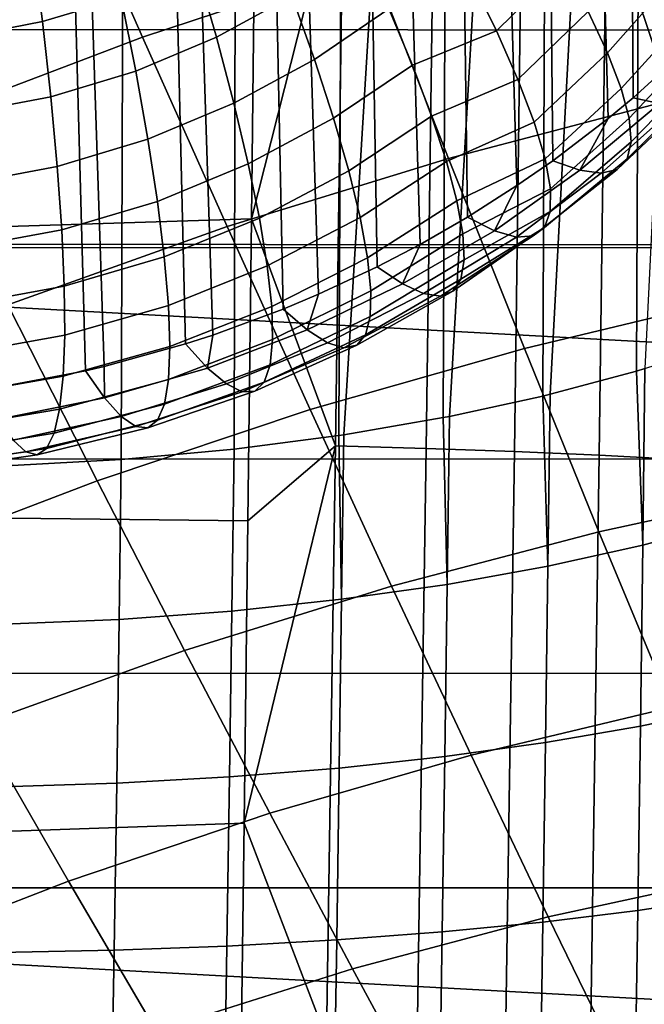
# Model space of a CAD drawing. Header units: metres. Extents: x -23 to 242, y -40 to 23.
# Tile 294 of 450: x 75.759 to 76.754, y -0.186 to 1.384. Entities that reach past the tile are written whole.
import ezdxf

# ---------------------------------------------------------------- set-up
doc = ezdxf.new("R2010")
doc.units = ezdxf.units.M
doc.layers.add('solid_10171013', color=7, linetype='CONTINUOUS')

msp = doc.modelspace()

# ---------------------------------------------------------------- linework, layer by layer
at = {"layer": 'solid_10171013'}
for points in [[(76.855324, 1.369094, 112.202179), (76.836624, 6.595144, 99.842651), (76.701851, 6.483654, 99.795326), (76.831627, 1.345781, 112.196823)], [(76.73642, 1.259399, 112.177124), (76.701851, 6.483654, 99.795326), (76.556671, 6.38385, 99.75296), (76.696495, 1.226301, 112.169662)], [(76.73642, 1.259399, 112.177124), (76.831627, 1.345781, 112.196823), (76.701851, 6.483654, 99.795326)], [(76.608513, 1.159159, 112.154686), (76.556671, 6.38385, 99.75296), (76.402275, 6.29655, 99.715904), (76.551193, 1.119336, 112.145905)], [(76.608513, 1.159159, 112.154686), (76.696495, 1.226301, 112.169662), (76.556671, 6.38385, 99.75296)], [(76.472382, 1.069148, 112.13501), (76.402275, 6.29655, 99.715904), (76.239929, 6.222472, 99.684464), (76.396973, 1.025704, 112.125755)], [(76.472382, 1.069148, 112.13501), (76.551193, 1.119336, 112.145905), (76.402275, 6.29655, 99.715904)], [(76.328873, 0.990047, 112.118301), (76.239929, 6.222472, 99.684464), (76.070961, 6.162224, 99.65889), (76.235107, 0.946116, 112.10936)], [(76.328873, 0.990047, 112.118301), (76.396973, 1.025704, 112.125755), (76.239929, 6.222472, 99.684464)], [(76.178917, 0.922496, 112.104713), (76.070961, 6.162224, 99.65889), (75.896767, 6.1163, 99.639397), (76.06694, 0.88114, 112.096893)], [(76.178917, 0.922496, 112.104713), (76.235107, 0.946116, 112.10936), (76.070961, 6.162224, 99.65889)], [(76.023499, 0.86706, 112.094368), (75.896767, 6.1163, 99.639397), (75.718765, 6.085076, 99.626144), (75.893845, 0.831244, 112.08844)], [(76.023499, 0.86706, 112.094368), (76.06694, 0.88114, 112.096893), (75.896767, 6.1163, 99.639397)], [(75.863701, 0.824211, 112.087395), (75.718765, 6.085076, 99.626144), (75.538429, 6.06881, 99.61924), (75.717201, 0.796765, 112.084045)], [(75.863701, 0.824211, 112.087395), (75.893845, 0.831244, 112.08844), (75.718765, 6.085076, 99.626144)], [(76.753441, 3.593725, 88.033714), (76.892845, 3.639859, 87.925026), (76.75515, 0.827684, 86.848717), (76.74202, 0.823786, 86.858162)], [(76.603851, 3.552753, 88.130234), (76.753441, 3.593725, 88.033714), (76.604088, 0.786704, 86.948235), (76.59243, 0.783873, 86.955132)], [(76.753441, 3.593725, 88.033714), (76.74202, 0.823786, 86.858162), (76.604088, 0.786704, 86.948235)], [(76.44532, 3.517286, 88.213791), (76.603851, 3.552753, 88.130234), (76.443703, 0.751435, 87.03447), (76.433899, 0.749525, 87.039162)], [(76.603851, 3.552753, 88.130234), (76.59243, 0.783873, 86.955132), (76.443703, 0.751435, 87.03447)], [(76.27916, 3.487619, 88.283684), (76.44532, 3.517286, 88.213791), (76.275383, 0.722183, 87.106682), (76.267746, 0.721028, 87.10955)], [(76.44532, 3.517286, 88.213791), (76.433899, 0.749525, 87.039162), (76.275383, 0.722183, 87.106682)], [(76.106773, 3.463999, 88.339333), (76.27916, 3.487619, 88.283684), (76.267746, 0.721028, 87.10955), (76.100563, 0.699197, 87.164253)], [(75.929581, 3.446624, 88.380264), (76.106773, 3.463999, 88.339333), (76.100563, 0.699197, 87.164253), (75.920761, 0.682677, 87.20668)], [(75.749077, 3.435639, 88.406143), (75.929581, 3.446624, 88.380264), (75.920761, 0.682677, 87.20668), (75.737511, 0.672764, 87.233604)], [(79.473778, 0.722805, 76.463036), (61.950001, 1.675825, 76.520157), (61.950001, 2.718125, 76.635117), (79.488693, 1.76766, 76.528076)], [(73.643036, 2.042211, 279.368134), (73.642502, 1.020546, 279.392853), (77.626488, 1.020294, 280.098846), (77.626595, 2.041722, 280.073853)], [(75.954826, 1.355821, 116.731079), (76.319496, 1.476455, 116.731247), (76.195473, 1.799674, 116.602081), (75.818466, 1.666428, 116.608665)], [(74.308807, 1.71187, 250.791153), (77.060341, 1.709319, 251.377731), (77.065102, 1.367286, 251.35025), (74.313675, 1.369364, 250.763306)], [(76.128471, 1.066528, 79.47216), (76.133759, 1.546836, 79.516167), (64.862846, 1.705544, 78.541382), (64.862846, 0.711971, 78.461288)], [(79.457047, -0.324173, 76.452621), (61.950001, 0.629311, 76.459885), (61.950001, 1.675825, 76.520157), (79.473778, 0.722805, 76.463036)], [(75.595001, 1.219371, 116.731567), (75.954826, 1.355821, 116.731079), (75.818466, 1.666428, 116.608665), (75.448059, 1.517484, 116.615791)], [(76.798309, 1.2563, 116.890503), (77.156342, 1.334426, 116.899086), (77.062103, 1.671335, 116.733627), (76.688911, 1.581747, 116.73204)], [(76.274849, 1.64632, 79.545975), (76.133759, 1.546836, 79.516167), (76.128471, 1.066528, 79.47216)], [(76.274849, 1.64632, 79.545975), (76.128471, 1.066528, 79.47216), (76.262321, 0.704532, 79.466232)], [(76.274849, 1.64632, 79.545975), (76.262321, 0.704532, 79.466232), (76.406845, 0.700388, 79.49984), (76.419334, 1.640619, 79.579529)], [(76.419334, 1.640619, 79.579529), (76.406845, 0.700388, 79.49984), (76.547325, 0.695379, 79.547554), (76.559746, 1.633296, 79.627113)], [(76.559746, 1.633296, 79.627113), (76.547325, 0.695379, 79.547554), (76.682373, 0.689541, 79.608887), (76.694725, 1.624409, 79.688248)], [(76.694725, 1.624409, 79.688248), (76.682373, 0.689541, 79.608887), (76.810677, 0.682929, 79.683243), (76.822937, 1.614044, 79.762344)], [(76.442406, 1.162797, 116.882576), (76.798309, 1.2563, 116.890503), (76.688911, 1.581747, 116.73204), (76.319496, 1.476455, 116.731247)], [(75.795227, 1.380828, 113.910393), (75.778961, 1.508321, 113.985382), (75.893845, 1.543369, 113.974937), (75.920738, 1.41904, 113.899948)], [(76.518639, 1.366077, 113.524277), (76.476334, 1.45223, 113.636887), (76.576569, 1.55261, 113.631416), (76.624886, 1.4709, 113.520874)], [(76.072441, 1.356184, 113.803047), (76.039886, 1.469545, 113.889595), (76.151497, 1.531071, 113.87944), (76.19278, 1.422165, 113.793579)], [(75.778961, 1.508321, 113.985382), (75.795227, 1.380828, 113.910393), (75.667191, 1.356275, 113.920586), (75.661827, 1.485823, 113.995384)], [(76.695747, 1.330988, 113.275673), (76.664742, 1.396793, 113.401924), (76.764412, 1.512511, 113.402), (76.800308, 1.449496, 113.278419)], [(76.228737, 1.320532, 113.69706), (76.19278, 1.422165, 113.793579), (76.304024, 1.498507, 113.784599), (76.347481, 1.401329, 113.689262)], [(76.089592, 1.054153, 116.875229), (76.442406, 1.162797, 116.882576), (76.319496, 1.476455, 116.731247), (75.954826, 1.355821, 116.731079)], [(75.943954, 1.302015, 113.812935), (75.920738, 1.41904, 113.899948), (76.039886, 1.469545, 113.889595), (76.072441, 1.356184, 113.803047)], [(76.55291, 1.288515, 113.403023), (76.518639, 1.366077, 113.524277), (76.624886, 1.4709, 113.520874), (76.664742, 1.396793, 113.401924)], [(76.347481, 1.401329, 113.689262), (76.476334, 1.45223, 113.636887), (76.518639, 1.366077, 113.524277), (76.384682, 1.311625, 113.584427)], [(76.717621, 1.274106, 113.143326), (76.695747, 1.330988, 113.275673), (76.800308, 1.449496, 113.278419), (76.826706, 1.394307, 113.148842)], [(75.808586, 1.261029, 113.823143), (75.795227, 1.380828, 113.910393), (75.920738, 1.41904, 113.899948), (75.943954, 1.302015, 113.812935)], [(76.100327, 1.25072, 113.705574), (76.072441, 1.356184, 113.803047), (76.19278, 1.422165, 113.793579), (76.228737, 1.320532, 113.69706)], [(76.259033, 1.227119, 113.59079), (76.228737, 1.320532, 113.69706), (76.347481, 1.401329, 113.689262), (76.384682, 1.311625, 113.584427)], [(76.578819, 1.220301, 113.274307), (76.55291, 1.288515, 113.403023), (76.664742, 1.396793, 113.401924), (76.695747, 1.330988, 113.275673)], [(76.730148, 1.226684, 113.006126), (76.717621, 1.274106, 113.143326), (76.826706, 1.394307, 113.148842), (76.843361, 1.347448, 113.014458)], [(74.313675, 1.369364, 250.763306), (77.065102, 1.367286, 251.35025), (77.068687, 1.025166, 251.329529), (74.317329, 1.02675, 250.742386)], [(75.795227, 1.380828, 113.910393), (75.808586, 1.261029, 113.823143), (75.670494, 1.234699, 113.833321), (75.667191, 1.356275, 113.920586)], [(76.384682, 1.311625, 113.584427), (76.518639, 1.366077, 113.524277), (76.55291, 1.288515, 113.403023), (76.415291, 1.230209, 113.471046)], [(75.739975, 0.92959, 116.86866), (76.089592, 1.054153, 116.875229), (75.954826, 1.355821, 116.731079), (75.595001, 1.219371, 116.731567)], [(75.963272, 1.193427, 113.714745), (75.943954, 1.302015, 113.812935), (76.072441, 1.356184, 113.803047), (76.100327, 1.25072, 113.705574)], [(76.733223, 1.189168, 112.865364), (76.730148, 1.226684, 113.006126), (76.843361, 1.347448, 113.014458), (76.850128, 1.309346, 112.876495)], [(76.778412, 1.250209, 112.314224), (76.831627, 1.345781, 112.196823), (76.73642, 1.259399, 112.177124)], [(76.123276, 1.154156, 113.598106), (76.100327, 1.25072, 113.705574), (76.228737, 1.320532, 113.69706), (76.259033, 1.227119, 113.59079)], [(76.596123, 1.162098, 113.139374), (76.578819, 1.220301, 113.274307), (76.695747, 1.330988, 113.275673), (76.717621, 1.274106, 113.143326)], [(76.283379, 1.142795, 113.475754), (76.259033, 1.227119, 113.59079), (76.384682, 1.311625, 113.584427), (76.415291, 1.230209, 113.471046)], [(76.726799, 1.161914, 112.722374), (76.733223, 1.189168, 112.865364), (76.850128, 1.309346, 112.876495), (76.846947, 1.28035, 112.736206)], [(75.818916, 1.150105, 113.724495), (75.808586, 1.261029, 113.823143), (75.943954, 1.302015, 113.812935), (75.963272, 1.193427, 113.714745)], [(76.415291, 1.230209, 113.471046), (76.55291, 1.288515, 113.403023), (76.578819, 1.220301, 113.274307), (76.439011, 1.157821, 113.350136)], [(76.604637, 1.114471, 112.99955), (76.596123, 1.162098, 113.139374), (76.717621, 1.274106, 113.143326), (76.730148, 1.226684, 113.006126)], [(76.710953, 1.145178, 112.578506), (76.726799, 1.161914, 112.722374), (76.846947, 1.28035, 112.736206), (76.833839, 1.260724, 112.594872)], [(75.808586, 1.261029, 113.823143), (75.818916, 1.150105, 113.724495), (75.671692, 1.122304, 113.734459), (75.670494, 1.234699, 113.833321)], [(76.563431, 0.859546, 117.055717), (76.906288, 0.941881, 117.07119), (76.798309, 1.2563, 116.890503), (76.442406, 1.162797, 116.882576)], [(76.778412, 1.250209, 112.314224), (76.73642, 1.259399, 112.177124), (76.696495, 1.226301, 112.169662), (76.651649, 1.143791, 112.293541)], [(76.685822, 1.139118, 112.435112), (76.710953, 1.145178, 112.578506), (76.833839, 1.260724, 112.594872), (76.810921, 1.250646, 112.453781)], [(75.978493, 1.09433, 113.606339), (75.963272, 1.193427, 113.714745), (76.100327, 1.25072, 113.705574), (76.123276, 1.154156, 113.598106)], [(76.651649, 1.143791, 112.293541), (76.685822, 1.139118, 112.435112), (76.810921, 1.250646, 112.453781), (76.778412, 1.250209, 112.314224)], [(76.141068, 1.067411, 113.481659), (76.123276, 1.154156, 113.598106), (76.259033, 1.227119, 113.59079), (76.283379, 1.142795, 113.475754)], [(76.301552, 1.068345, 113.35302), (76.283379, 1.142795, 113.475754), (76.415291, 1.230209, 113.471046), (76.439011, 1.157821, 113.350136)], [(76.604279, 1.077886, 112.856178), (76.604637, 1.114471, 112.99955), (76.730148, 1.226684, 113.006126), (76.733223, 1.189168, 112.865364)], [(76.651649, 1.143791, 112.293541), (76.696495, 1.226301, 112.169662), (76.608513, 1.159159, 112.154686)], [(76.439011, 1.157821, 113.350136), (76.578819, 1.220301, 113.274307), (76.596123, 1.162098, 113.139374), (76.455643, 1.095116, 113.222809)], [(75.826118, 1.049146, 113.615417), (75.818916, 1.150105, 113.724495), (75.963272, 1.193427, 113.714745), (75.978493, 1.09433, 113.606339)], [(76.59507, 1.052696, 112.71067), (76.604279, 1.077886, 112.856178), (76.733223, 1.189168, 112.865364), (76.726799, 1.161914, 112.722374)], [(76.222061, 0.762257, 117.040771), (76.563431, 0.859546, 117.055717), (76.442406, 1.162797, 116.882576), (76.089592, 1.054153, 116.875229)], [(76.455643, 1.095116, 113.222809), (76.596123, 1.162098, 113.139374), (76.604637, 1.114471, 112.99955), (76.465034, 1.042665, 113.09021)], [(76.57708, 1.039149, 112.56443), (76.59507, 1.052696, 112.71067), (76.726799, 1.161914, 112.722374), (76.710953, 1.145178, 112.578506)], [(75.818916, 1.150105, 113.724495), (75.826118, 1.049146, 113.615417), (75.670784, 1.020212, 113.624992), (75.671692, 1.122304, 113.734459)], [(75.989479, 1.005684, 113.488754), (75.978493, 1.09433, 113.606339), (76.123276, 1.154156, 113.598106), (76.141068, 1.067411, 113.481659)], [(76.313393, 1.004461, 113.223724), (76.301552, 1.068345, 113.35302), (76.439011, 1.157821, 113.350136), (76.455643, 1.095116, 113.222809)], [(76.651649, 1.143791, 112.293541), (76.608513, 1.159159, 112.154686), (76.551193, 1.119336, 112.145905), (76.515572, 1.047391, 112.275452)], [(76.153534, 0.991309, 113.357346), (76.141068, 1.067411, 113.481659), (76.283379, 1.142795, 113.475754), (76.301552, 1.068345, 113.35302)], [(76.515572, 1.047391, 112.275452), (76.550491, 1.037375, 112.418884), (76.685822, 1.139118, 112.435112), (76.651649, 1.143791, 112.293541)], [(76.550491, 1.037375, 112.418884), (76.57708, 1.039149, 112.56443), (76.710953, 1.145178, 112.578506), (76.685822, 1.139118, 112.435112)], [(76.515572, 1.047391, 112.275452), (76.551193, 1.119336, 112.145905), (76.472382, 1.069148, 112.13501)], [(76.465034, 1.042665, 113.09021), (76.604637, 1.114471, 112.99955), (76.604279, 1.077886, 112.856178), (76.467094, 1.000943, 112.953552)], [(75.830109, 0.959146, 113.496986), (75.826118, 1.049146, 113.615417), (75.978493, 1.09433, 113.606339), (75.989479, 1.005684, 113.488754)], [(76.318771, 0.951737, 113.089088), (76.313393, 1.004461, 113.223724), (76.455643, 1.095116, 113.222809), (76.465034, 1.042665, 113.09021)], [(75.996124, 0.928347, 113.363136), (75.989479, 1.005684, 113.488754), (76.141068, 1.067411, 113.481659), (76.153534, 0.991309, 113.357346)], [(76.160561, 0.926575, 113.226349), (76.153534, 0.991309, 113.357346), (76.301552, 1.068345, 113.35302), (76.313393, 1.004461, 113.223724)], [(76.515572, 1.047391, 112.275452), (76.472382, 1.069148, 112.13501), (76.396973, 1.025704, 112.125755), (76.369133, 0.962951, 112.253349)], [(76.467094, 1.000943, 112.953552), (76.604279, 1.077886, 112.856178), (76.59507, 1.052696, 112.71067), (76.461807, 0.970329, 112.814064)], [(76.122772, 0.585217, 79.441154), (76.128471, 1.066528, 79.47216), (64.862846, 0.711971, 78.461288)], [(75.882301, 0.648971, 117.026733), (76.222061, 0.762257, 117.040771), (76.089592, 1.054153, 116.875229), (75.739975, 0.92959, 116.86866)], [(76.262321, 0.704532, 79.466232), (76.128471, 1.066528, 79.47216), (76.122772, 0.585217, 79.441154)], [(76.429451, 0.943433, 112.5317), (76.449219, 0.951101, 112.673019), (76.59507, 1.052696, 112.71067), (76.57708, 1.039149, 112.56443)], [(76.449219, 0.951101, 112.673019), (76.461807, 0.970329, 112.814064), (76.59507, 1.052696, 112.71067)], [(75.826118, 1.049146, 113.615417), (75.830109, 0.959146, 113.496986), (75.667778, 0.929439, 113.506004), (75.670784, 1.020212, 113.624992)], [(76.31765, 0.910666, 112.950348), (76.318771, 0.951737, 113.089088), (76.465034, 1.042665, 113.09021), (76.467094, 1.000943, 112.953552)], [(76.369133, 0.962951, 112.253349), (76.402672, 0.947395, 112.391388), (76.550491, 1.037375, 112.418884), (76.515572, 1.047391, 112.275452)], [(76.402672, 0.947395, 112.391388), (76.429451, 0.943433, 112.5317), (76.57708, 1.039149, 112.56443), (76.550491, 1.037375, 112.418884)], [(77.626488, 1.020294, 280.098846), (73.642502, 1.020546, 279.392853), (75.26046, 0.000021, 279.689392), (77.287895, 0.000025, 280.048004)], [(74.317329, 1.02675, 250.742386), (77.068687, 1.025166, 251.329529), (77.071098, 0.683131, 251.315582), (74.319778, 0.684202, 250.728394)], [(76.369133, 0.962951, 112.253349), (76.396973, 1.025704, 112.125755), (76.328873, 0.990047, 112.118301)], [(75.830856, 0.880991, 113.370361), (75.830109, 0.959146, 113.496986), (75.989479, 1.005684, 113.488754), (75.996124, 0.928347, 113.363136)], [(75.99836, 0.863069, 113.230698), (75.996124, 0.928347, 113.363136), (76.153534, 0.991309, 113.357346), (76.160561, 0.926575, 113.226349)], [(76.162071, 0.873823, 113.089905), (76.160561, 0.926575, 113.226349), (76.313393, 1.004461, 113.223724), (76.318771, 0.951737, 113.089088)], [(76.369133, 0.962951, 112.253349), (76.328873, 0.990047, 112.118301), (76.235107, 0.946116, 112.10936), (76.216988, 0.889491, 112.240997)], [(76.310043, 0.881628, 112.8088), (76.31765, 0.910666, 112.950348), (76.467094, 1.000943, 112.953552), (76.461807, 0.970329, 112.814064)], [(75.830109, 0.959146, 113.496986), (75.830856, 0.880991, 113.370361), (75.662704, 0.850888, 113.378685), (75.667778, 0.929439, 113.506004)], [(76.216988, 0.889491, 112.240997), (76.249268, 0.868843, 112.380531), (76.402672, 0.947395, 112.391388), (76.369133, 0.962951, 112.253349)], [(76.296005, 0.864893, 112.665756), (76.310043, 0.881628, 112.8088), (76.461807, 0.970329, 112.814064), (76.449219, 0.951101, 112.673019)], [(76.158058, 0.833557, 112.949326), (76.162071, 0.873823, 113.089905), (76.318771, 0.951737, 113.089088), (76.31765, 0.910666, 112.950348)], [(76.216988, 0.889491, 112.240997), (76.235107, 0.946116, 112.10936), (76.178917, 0.922496, 112.104713)], [(76.249268, 0.868843, 112.380531), (76.275688, 0.860618, 112.52256), (76.429451, 0.943433, 112.5317), (76.402672, 0.947395, 112.391388)], [(76.275688, 0.860618, 112.52256), (76.296005, 0.864893, 112.665756), (76.449219, 0.951101, 112.673019), (76.429451, 0.943433, 112.5317)], [(76.682053, 0.567576, 117.250313), (77.012306, 0.639382, 117.273712), (76.906288, 0.941881, 117.07119), (76.563431, 0.859546, 117.055717)], [(75.545288, 0.519999, 117.013443), (75.882301, 0.648971, 117.026733), (75.739975, 0.92959, 116.86866), (75.394386, 0.789444, 116.862625)], [(75.828354, 0.81545, 113.236794), (75.830856, 0.880991, 113.370361), (75.996124, 0.928347, 113.363136), (75.99836, 0.863069, 113.230698)], [(75.996162, 0.810483, 113.092728), (75.99836, 0.863069, 113.230698), (76.160561, 0.926575, 113.226349), (76.162071, 0.873823, 113.089905)], [(76.216988, 0.889491, 112.240997), (76.178917, 0.922496, 112.104713), (76.06694, 0.88114, 112.096893), (76.058266, 0.828574, 112.231743)], [(76.14856, 0.806158, 112.805939), (76.158058, 0.833557, 112.949326), (76.31765, 0.910666, 112.950348), (76.310043, 0.881628, 112.8088)], [(75.830856, 0.880991, 113.370361), (75.828354, 0.81545, 113.236794), (75.655602, 0.785342, 113.244301), (75.662704, 0.850888, 113.378685)], [(76.058266, 0.828574, 112.231743), (76.06694, 0.88114, 112.096893), (76.023499, 0.86706, 112.094368)], [(76.058266, 0.828574, 112.231743), (76.088303, 0.803149, 112.372643), (76.249268, 0.868843, 112.380531), (76.216988, 0.889491, 112.240997)], [(76.133667, 0.791888, 112.66111), (76.14856, 0.806158, 112.805939), (76.310043, 0.881628, 112.8088), (76.296005, 0.864893, 112.665756)], [(76.058266, 0.828574, 112.231743), (76.023499, 0.86706, 112.094368), (75.893845, 0.831244, 112.08844), (75.894112, 0.780904, 112.225708)], [(75.989563, 0.771098, 112.950569), (75.996162, 0.810483, 113.092728), (76.162071, 0.873823, 113.089905), (76.158058, 0.833557, 112.949326)], [(76.088303, 0.803149, 112.372643), (76.113518, 0.790882, 112.51622), (76.275688, 0.860618, 112.52256), (76.249268, 0.868843, 112.380531)], [(76.113518, 0.790882, 112.51622), (76.133667, 0.791888, 112.66111), (76.296005, 0.864893, 112.665756), (76.275688, 0.860618, 112.52256)], [(76.751778, 0.546259, 86.741768), (76.75515, 0.827684, 86.848717), (76.881409, 0.868931, 86.749054), (76.89222, 0.584372, 86.626762)], [(75.822624, 0.763168, 113.097595), (75.828354, 0.81545, 113.236794), (75.99836, 0.863069, 113.230698), (75.996162, 0.810483, 113.092728)], [(76.351746, 0.481004, 117.227371), (76.682053, 0.567576, 117.250313), (76.563431, 0.859546, 117.055717), (76.222061, 0.762257, 117.040771)], [(75.978615, 0.745296, 112.805588), (75.989563, 0.771098, 112.950569), (76.158058, 0.833557, 112.949326), (76.14856, 0.806158, 112.805939)], [(75.894112, 0.780904, 112.225708), (75.863701, 0.824211, 112.087395), (75.717201, 0.796765, 112.084045), (75.725769, 0.747067, 112.223038)], [(75.894112, 0.780904, 112.225708), (75.893845, 0.831244, 112.08844), (75.863701, 0.824211, 112.087395)], [(75.894112, 0.780904, 112.225708), (75.920967, 0.751218, 112.367844), (76.088303, 0.803149, 112.372643), (76.058266, 0.828574, 112.231743)], [(76.600716, 0.512617, 86.844002), (76.604088, 0.786704, 86.948235), (76.74202, 0.823786, 86.858162), (76.751778, 0.546259, 86.741768)], [(76.74202, 0.823786, 86.858162), (76.75515, 0.827684, 86.848717), (76.751778, 0.546259, 86.741768)], [(75.828354, 0.81545, 113.236794), (75.822624, 0.763168, 113.097595), (75.646561, 0.733453, 113.104179), (75.655602, 0.785342, 113.244301)], [(75.813721, 0.72466, 112.95414), (75.822624, 0.763168, 113.097595), (75.996162, 0.810483, 113.092728), (75.989563, 0.771098, 112.950569)], [(75.920967, 0.751218, 112.367844), (75.944153, 0.735308, 112.512802), (76.113518, 0.790882, 112.51622), (76.088303, 0.803149, 112.372643)], [(75.963432, 0.733328, 112.659195), (75.978615, 0.745296, 112.805588), (76.14856, 0.806158, 112.805939), (76.133667, 0.791888, 112.66111)], [(75.944153, 0.735308, 112.512802), (75.963432, 0.733328, 112.659195), (76.133667, 0.791888, 112.66111), (76.113518, 0.790882, 112.51622)], [(76.59243, 0.783873, 86.955132), (76.604088, 0.786704, 86.948235), (76.600716, 0.512617, 86.844002)], [(75.725769, 0.747067, 112.223038), (75.748619, 0.713837, 112.366272), (75.920967, 0.751218, 112.367844), (75.894112, 0.780904, 112.225708)], [(75.801735, 0.700303, 112.807831), (75.813721, 0.72466, 112.95414), (75.989563, 0.771098, 112.950569), (75.978615, 0.745296, 112.805588)], [(76.440338, 0.483737, 86.932587), (76.443703, 0.751435, 87.03447), (76.59243, 0.783873, 86.955132), (76.600716, 0.512617, 86.844002)], [(75.822624, 0.763168, 113.097595), (75.813721, 0.72466, 112.95414), (75.635658, 0.695739, 112.959732), (75.646561, 0.733453, 113.104179)], [(76.021538, 0.378397, 117.205475), (76.351746, 0.481004, 117.227371), (76.222061, 0.762257, 117.040771), (75.882301, 0.648971, 117.026733)], [(75.748619, 0.713837, 112.366272), (75.769028, 0.694865, 112.512444), (75.944153, 0.735308, 112.512802), (75.920967, 0.751218, 112.367844)], [(75.786789, 0.690339, 112.660118), (75.801735, 0.700303, 112.807831), (75.978615, 0.745296, 112.805588), (75.963432, 0.733328, 112.659195)], [(76.272018, 0.459865, 87.006752), (76.275383, 0.722183, 87.106682), (76.433899, 0.749525, 87.039162), (76.440338, 0.483737, 86.932587)], [(76.433899, 0.749525, 87.039162), (76.443703, 0.751435, 87.03447), (76.440338, 0.483737, 86.932587)], [(75.813721, 0.72466, 112.95414), (75.801735, 0.700303, 112.807831), (75.623001, 0.672575, 112.812386), (75.635658, 0.695739, 112.959732)], [(75.769028, 0.694865, 112.512444), (75.786789, 0.690339, 112.660118), (75.963432, 0.733328, 112.659195), (75.944153, 0.735308, 112.512802)], [(76.267746, 0.721028, 87.10955), (76.275383, 0.722183, 87.106682), (76.272018, 0.459865, 87.006752)], [(76.116684, 0.103258, 79.42318), (76.122772, 0.585217, 79.441154), (64.862846, 0.711971, 78.461288), (64.862846, -0.284454, 78.434052)], [(75.769028, 0.694865, 112.512444), (75.748619, 0.713837, 112.366272), (75.575882, 0.691952, 112.367722), (75.592964, 0.670672, 112.5149)], [(76.097206, 0.441208, 87.065872), (76.100563, 0.699197, 87.164253), (76.267746, 0.721028, 87.10955), (76.272018, 0.459865, 87.006752)], [(75.786789, 0.690339, 112.660118), (75.769028, 0.694865, 112.512444), (75.592964, 0.670672, 112.5149), (75.608727, 0.664191, 112.66362)], [(75.801735, 0.700303, 112.807831), (75.786789, 0.690339, 112.660118), (75.608727, 0.664191, 112.66362), (75.623001, 0.672575, 112.812386)], [(75.917412, 0.427926, 87.109428), (75.920761, 0.682677, 87.20668), (76.100563, 0.699197, 87.164253), (76.097206, 0.441208, 87.065872)], [(76.262321, 0.704532, 79.466232), (76.122772, 0.585217, 79.441154), (76.116684, 0.103258, 79.42318)], [(76.262321, 0.704532, 79.466232), (76.116684, 0.103258, 79.42318), (76.248062, -0.240162, 79.436516)], [(76.262321, 0.704532, 79.466232), (76.248062, -0.240162, 79.436516), (76.392632, -0.242737, 79.470085), (76.406845, 0.700388, 79.49984)], [(76.406845, 0.700388, 79.49984), (76.392632, -0.242737, 79.470085), (76.533173, -0.245419, 79.517784), (76.547325, 0.695379, 79.547554)], [(76.547325, 0.695379, 79.547554), (76.533173, -0.245419, 79.517784), (76.668312, -0.248192, 79.57914), (76.682373, 0.689541, 79.608887)], [(74.319778, 0.684202, 250.728394), (77.071098, 0.683131, 251.315582), (77.072334, 0.341352, 251.308411), (74.320999, 0.341894, 250.721375)], [(75.734169, 0.420133, 87.137054), (75.737511, 0.672764, 87.233604), (75.920761, 0.682677, 87.20668), (75.917412, 0.427926, 87.109428)], [(76.682373, 0.689541, 79.608887), (76.668312, -0.248192, 79.57914), (76.796722, -0.251031, 79.653557), (76.810677, 0.682929, 79.683243)], [(75.692863, 0.26002, 117.184547), (76.021538, 0.378397, 117.205475), (75.882301, 0.648971, 117.026733), (75.545288, 0.519999, 117.013443)], [(79.438637, -1.370367, 76.496887), (61.950001, -0.418856, 76.454399), (61.950001, 0.629311, 76.459885), (79.457047, -0.324173, 76.452621)], [(77.115952, 0.349673, 117.497749), (77.012306, 0.639382, 117.273712), (76.682053, 0.567576, 117.250313), (76.797928, 0.28775, 117.466064)], [(76.748016, 0.257747, 86.655144), (76.751778, 0.546259, 86.741768), (76.89222, 0.584372, 86.626762), (76.888451, 0.287434, 86.537682)], [(76.797928, 0.28775, 117.466064), (76.682053, 0.567576, 117.250313), (76.351746, 0.481004, 117.227371), (76.47834, 0.211261, 117.434746)], [(76.596954, 0.23162, 86.759552), (76.600716, 0.512617, 86.844002), (76.751778, 0.546259, 86.741768), (76.748016, 0.257747, 86.655144)], [(76.436577, 0.209278, 86.850014), (76.440338, 0.483737, 86.932587), (76.600716, 0.512617, 86.844002), (76.596954, 0.23162, 86.759552)], [(76.47834, 0.211261, 117.434746), (76.351746, 0.481004, 117.227371), (76.021538, 0.378397, 117.205475), (76.157417, 0.118753, 117.404602)], [(76.268265, 0.190911, 86.925735), (76.272018, 0.459865, 87.006752), (76.440338, 0.483737, 86.932587), (76.436577, 0.209278, 86.850014)], [(76.093452, 0.176678, 86.986076), (76.097206, 0.441208, 87.065872), (76.272018, 0.459865, 87.006752), (76.268265, 0.190911, 86.925735)], [(75.913651, 0.166703, 87.03051), (75.917412, 0.427926, 87.109428), (76.097206, 0.441208, 87.065872), (76.093452, 0.176678, 86.986076)], [(75.730408, 0.161069, 87.058662), (75.734169, 0.420133, 87.137054), (75.917412, 0.427926, 87.109428), (75.913651, 0.166703, 87.03051)], [(76.157417, 0.118753, 117.404602), (76.021538, 0.378397, 117.205475), (75.692863, 0.26002, 117.184547), (75.836823, 0.010402, 117.375656)], [(74.275604, 0, 250.711639), (74.320999, 0.341894, 250.721375), (77.072334, 0.341352, 251.308411), (77.038994, 0, 251.300888)], [(76.910355, 0.020825, 117.702698), (76.797928, 0.28775, 117.466064), (76.47834, 0.211261, 117.434746), (76.601219, -0.046219, 117.662628)], [(76.743889, -0.036155, 86.589378), (76.748016, 0.257747, 86.655144), (76.888451, 0.287434, 86.537682), (76.884323, -0.015041, 86.470078)], [(75.836823, 0.010402, 117.375656), (75.692863, 0.26002, 117.184547), (75.367432, 0.127043, 117.164078), (75.518486, -0.11261, 117.347382)], [(76.592827, -0.054641, 86.695412), (76.596954, 0.23162, 86.759552), (76.748016, 0.257747, 86.655144), (76.743889, -0.036155, 86.589378)], [(76.432449, -0.070339, 86.787254), (76.436577, 0.209278, 86.850014), (76.596954, 0.23162, 86.759552), (76.592827, -0.054641, 86.695412)], [(76.601219, -0.046219, 117.662628), (76.47834, 0.211261, 117.434746), (76.157417, 0.118753, 117.404602), (76.289368, -0.129206, 117.623848)], [(76.26413, -0.083114, 86.864128), (76.268265, 0.190911, 86.925735), (76.436577, 0.209278, 86.850014), (76.432449, -0.070339, 86.787254)], [(76.089325, -0.092856, 86.925354), (76.093452, 0.176678, 86.986076), (76.268265, 0.190911, 86.925735), (76.26413, -0.083114, 86.864128)], [(75.909523, -0.099483, 86.970421), (75.913651, 0.166703, 87.03051), (76.093452, 0.176678, 86.986076), (76.089325, -0.092856, 86.925354)], [(75.72628, -0.102936, 86.99894), (75.730408, 0.161069, 87.058662), (75.913651, 0.166703, 87.03051), (75.909523, -0.099483, 86.970421)], [(76.289368, -0.129206, 117.623848), (76.157417, 0.118753, 117.404602), (75.836823, 0.010402, 117.375656), (75.976639, -0.228099, 117.586502)], [(76.110268, -0.378991, 79.418251), (76.116684, 0.103258, 79.42318), (64.862846, -0.284454, 78.434052)], [(76.248062, -0.240162, 79.436516), (76.116684, 0.103258, 79.42318), (76.110268, -0.378991, 79.418251)], [(77.018898, -0.232397, 117.960007), (76.910355, 0.020825, 117.702698), (76.601219, -0.046219, 117.662628), (76.719994, -0.290642, 117.910835)], [(75.26046, 0.000021, 279.689392), (73.642517, -1.007214, 279.393066), (77.626511, -1.006949, 280.099091)], [(74.320999, -0.342023, 250.721375), (74.275604, 0, 250.711639), (77.038994, 0, 251.300888), (77.072334, -0.341432, 251.308411)], [(77.287895, 0.000025, 280.048004), (75.26046, 0.000021, 279.689392), (77.626511, -1.006949, 280.099091)], [(75.976639, -0.228099, 117.586502), (75.836823, 0.010402, 117.375656), (75.518486, -0.11261, 117.347382), (75.665199, -0.341725, 117.550079)], [(76.739395, -0.333815, 86.544876), (76.743889, -0.036155, 86.589378), (76.884323, -0.015041, 86.470078), (76.879837, -0.321368, 86.424355)], [(76.719994, -0.290642, 117.910835), (76.601219, -0.046219, 117.662628), (76.289368, -0.129206, 117.623848), (76.417053, -0.364672, 117.863007)], [(76.588341, -0.344578, 86.651962), (76.592827, -0.054641, 86.695412), (76.743889, -0.036155, 86.589378), (76.739395, -0.333815, 86.544876)], [(76.427963, -0.353565, 86.744713), (76.432449, -0.070339, 86.787254), (76.592827, -0.054641, 86.695412), (76.588341, -0.344578, 86.651962)], [(76.259644, -0.360698, 86.822311), (76.26413, -0.083114, 86.864128), (76.432449, -0.070339, 86.787254), (76.427963, -0.353565, 86.744713)], [(75.905037, -0.369173, 86.929535), (75.909523, -0.099483, 86.970421), (76.089325, -0.092856, 86.925354), (76.084839, -0.365916, 86.884094)], [(76.084839, -0.365916, 86.884094), (76.089325, -0.092856, 86.925354), (76.26413, -0.083114, 86.864128), (76.259644, -0.360698, 86.822311)], [(75.721802, -0.370443, 86.958237), (75.72628, -0.102936, 86.99894), (75.909523, -0.099483, 86.970421), (75.905037, -0.369173, 86.929535)], [(76.417053, -0.364672, 117.863007), (76.289368, -0.129206, 117.623848), (75.976639, -0.228099, 117.586502), (76.112, -0.454665, 117.816872)]]:
    msp.add_3dface(points, dxfattribs=at)

doc.saveas('drawing.dxf')
